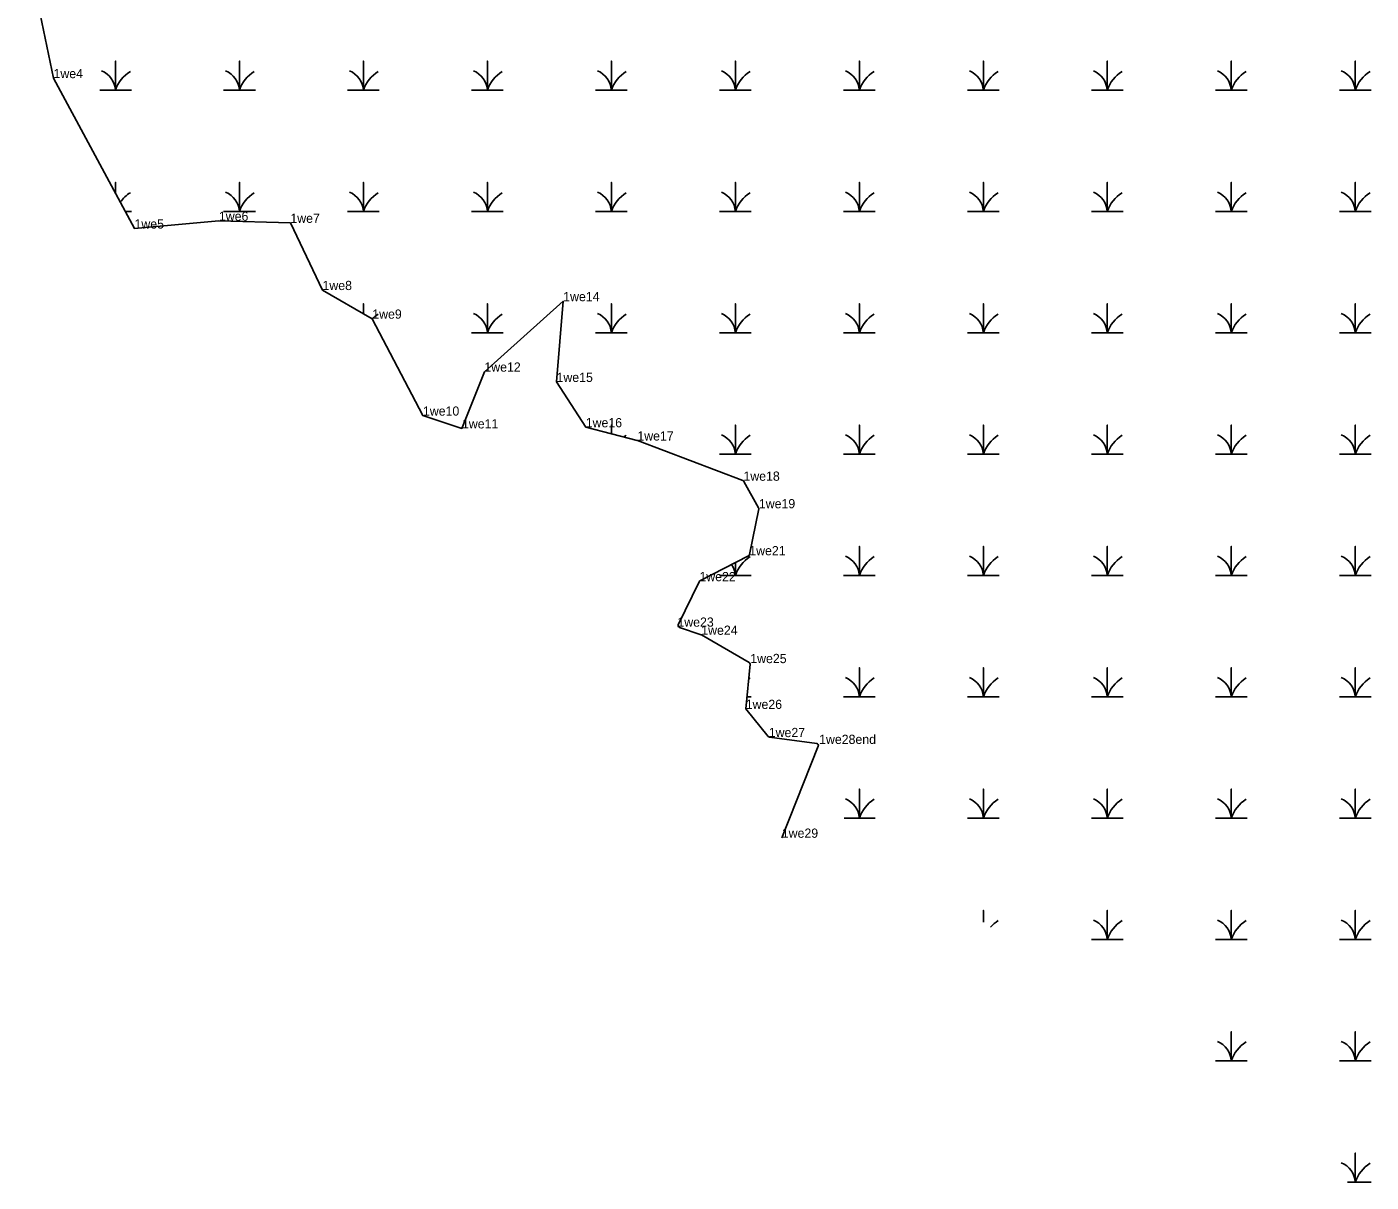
# Model space of a CAD drawing. Extents: x 2072529 to 2268796, y 436423 to 470397.
# Drawn here: x 2076063 to 2076792, y 466277 to 466904 of the extents above; entities that cross this region are included whole.
import ezdxf

# ---------------------------------------------------------------- set-up
doc = ezdxf.new("R2010")
doc.units = 0
for name, color, linetype in [('Exist Environmental Wetland Boundary', 7, 'Continuous'), ('Exist Environmental Wetland Boundary Cogo Comment', 7, 'Continuous'), ('Exist Environmental Wetland Boundary Cogo Point CELL', 7, 'Continuous'), ('Exist Hydro Swamp or Marsh', 7, 'Continuous')]:
    doc.layers.add(name, color=color, linetype=linetype)

msp = doc.modelspace()

# ---------------------------------------------------------------- linework, layer by layer
at = {"layer": 'Exist Environmental Wetland Boundary'}
for p, q in [((2076366.08, 466686.54), (2076394.03, 466679.37)), ((2076394.14, 466679.34), (2076451.29, 466657.67)), ((2076451.81, 466657.22), (2076459.83, 466642.94)), ((2076459.94, 466642.25), (2076454.88, 466617.59)), ((2076454.36, 466616.91), (2076428.04, 466603.22)), ((2076427.6, 466602.77), (2076416.3, 466579.41)), ((2076416.88, 466578.03), (2076428.65, 466574.02)), ((2076428.83, 466573.94), (2076454.77, 466558.98)), ((2076455.27, 466558.01), (2076452.87, 466533.79)), ((2076452.87, 466533.79), (2076465.12, 466518.83)), ((2076465.76, 466518.47), (2076491.42, 466514.98)), ((2076492.21, 466513.62), (2076472.44, 466463.93))]:
    msp.add_line(p, q, dxfattribs=at)
msp.add_lwpolyline([(2076366.08, 466686.54), (2076350.24, 466711.14), (2076353.86, 466754.93), (2076311.1, 466716.71), (2076298.95, 466685.93), (2076277.78, 466692.86), (2076250.28, 466745.44), (2076223.28, 466760.97), (2076205.86, 466797.4), (2076167.09, 466798.52), (2076121.3, 466794.33), (2076077.38, 466875.89), (2076062.92, 466945.41)], dxfattribs=at)
for centre, start, end in [((2076393.78, 466678.4), 69.23441, 75.61762), ((2076450.93, 466656.73), 29.32731, 69.23441), ((2076458.96, 466642.45), 348.40456, 29.32731), ((2076453.9, 466617.8), 297.4781, 348.40456), ((2076428.5, 466602.33), 117.4781, 154.18277), ((2076417.2, 466578.97), 154.18277, 251.20569), ((2076428.33, 466573.07), 60.02775, 71.20569), ((2076454.27, 466558.11), 354.35421, 60.02775), ((2076465.9, 466519.46), 219.31515, 262.25328), ((2076491.28, 466513.99), 338.30099, 82.25328)]:
    msp.add_arc(centre, 1, start, end, dxfattribs=at)
at = {"layer": 'Exist Environmental Wetland Boundary Cogo Point CELL'}
for p, q in [((2076077.38, 466875.89), (2076077.38, 466875.89)), ((2076121.3, 466794.33), (2076121.3, 466794.33)), ((2076167.09, 466798.52), (2076167.09, 466798.52)), ((2076205.86, 466797.4), (2076205.86, 466797.4)), ((2076223.28, 466760.97), (2076223.28, 466760.97)), ((2076353.86, 466754.93), (2076353.86, 466754.93)), ((2076250.28, 466745.44), (2076250.28, 466745.44)), ((2076311.1, 466716.71), (2076311.1, 466716.71)), ((2076350.24, 466711.14), (2076350.24, 466711.14)), ((2076277.78, 466692.86), (2076277.78, 466692.86)), ((2076298.95, 466685.93), (2076298.95, 466685.93)), ((2076366.08, 466686.54), (2076366.08, 466686.54)), ((2076394.08, 466679.36), (2076394.08, 466679.36)), ((2076451.63, 466657.54), (2076451.63, 466657.54)), ((2076460.01, 466642.61), (2076460.01, 466642.61)), ((2076454.79, 466617.13), (2076454.79, 466617.13)), ((2076427.75, 466603.07), (2076427.75, 466603.07)), ((2076415.81, 466578.39), (2076415.81, 466578.39)), ((2076428.74, 466573.99), (2076428.74, 466573.99)), ((2076455.33, 466558.65), (2076455.33, 466558.65)), ((2076452.87, 466533.79), (2076452.87, 466533.79)), ((2076465.37, 466518.52), (2076465.37, 466518.52)), ((2076492.68, 466514.81), (2076492.68, 466514.81)), ((2076472.44, 466463.93), (2076472.44, 466463.93))]:
    msp.add_line(p, q, dxfattribs=at)
at = {"layer": 'Exist Hydro Swamp or Marsh'}
for points in [[(2076102.41, 466869.37), (2076111.01, 466869.37), (2076111.01, 466885.16), (2076111.01, 466869.37), (2076119.61, 466869.37)], [(2076169.66, 466869.37), (2076178.26, 466869.37), (2076178.26, 466885.16), (2076178.26, 466869.37), (2076186.86, 466869.37)], [(2076236.91, 466869.37), (2076245.51, 466869.37), (2076245.51, 466885.16), (2076245.51, 466869.37), (2076254.11, 466869.37)], [(2076304.16, 466869.37), (2076312.76, 466869.37), (2076312.76, 466885.16), (2076312.76, 466869.37), (2076321.36, 466869.37)], [(2076371.41, 466869.37), (2076380.01, 466869.37), (2076380.01, 466885.16), (2076380.01, 466869.37), (2076388.61, 466869.37)], [(2076438.66, 466869.37), (2076447.26, 466869.37), (2076447.26, 466885.16), (2076447.26, 466869.37), (2076455.86, 466869.37)], [(2076505.91, 466869.37), (2076514.51, 466869.37), (2076514.51, 466885.16), (2076514.51, 466869.37), (2076523.11, 466869.37)], [(2076573.16, 466869.37), (2076581.76, 466869.37), (2076581.76, 466885.16), (2076581.76, 466869.37), (2076590.36, 466869.37)], [(2076640.41, 466869.37), (2076649.01, 466869.37), (2076649.01, 466885.16), (2076649.01, 466869.37), (2076657.61, 466869.37)], [(2076707.66, 466869.37), (2076716.26, 466869.37), (2076716.26, 466885.16), (2076716.26, 466869.37), (2076724.86, 466869.37)], [(2076774.91, 466869.37), (2076783.51, 466869.37), (2076783.51, 466885.16), (2076783.51, 466869.37), (2076792.11, 466869.37)], [(2076111.01, 466813.43), (2076111.01, 466819.36), (2076111.01, 466813.43)], [(2076169.66, 466803.57), (2076178.26, 466803.57), (2076178.26, 466819.36), (2076178.26, 466803.57), (2076186.86, 466803.57)], [(2076236.91, 466803.57), (2076245.51, 466803.57), (2076245.51, 466819.36), (2076245.51, 466803.57), (2076254.11, 466803.57)], [(2076304.16, 466803.57), (2076312.76, 466803.57), (2076312.76, 466819.36), (2076312.76, 466803.57), (2076321.36, 466803.57)], [(2076371.41, 466803.57), (2076380.01, 466803.57), (2076380.01, 466819.36), (2076380.01, 466803.57), (2076388.61, 466803.57)], [(2076438.66, 466803.57), (2076447.26, 466803.57), (2076447.26, 466819.36), (2076447.26, 466803.57), (2076455.86, 466803.57)], [(2076505.91, 466803.57), (2076514.51, 466803.57), (2076514.51, 466819.36), (2076514.51, 466803.57), (2076523.11, 466803.57)], [(2076573.16, 466803.57), (2076581.76, 466803.57), (2076581.76, 466819.36), (2076581.76, 466803.57), (2076590.36, 466803.57)], [(2076640.41, 466803.57), (2076649.01, 466803.57), (2076649.01, 466819.36), (2076649.01, 466803.57), (2076657.61, 466803.57)], [(2076707.66, 466803.57), (2076716.26, 466803.57), (2076716.26, 466819.36), (2076716.26, 466803.57), (2076724.86, 466803.57)], [(2076774.91, 466803.57), (2076783.51, 466803.57), (2076783.51, 466819.36), (2076783.51, 466803.57), (2076792.11, 466803.57)], [(2076116.32, 466803.57), (2076119.61, 466803.57)], [(2076245.51, 466748.18), (2076245.51, 466753.56), (2076245.51, 466748.18)], [(2076304.16, 466737.77), (2076312.76, 466737.77), (2076312.76, 466753.56), (2076312.76, 466737.77), (2076321.36, 466737.77)], [(2076371.41, 466737.77), (2076380.01, 466737.77), (2076380.01, 466753.56), (2076380.01, 466737.77), (2076388.61, 466737.77)], [(2076438.66, 466737.77), (2076447.26, 466737.77), (2076447.26, 466753.56), (2076447.26, 466737.77), (2076455.86, 466737.77)], [(2076505.91, 466737.77), (2076514.51, 466737.77), (2076514.51, 466753.56), (2076514.51, 466737.77), (2076523.11, 466737.77)], [(2076573.16, 466737.77), (2076581.76, 466737.77), (2076581.76, 466753.56), (2076581.76, 466737.77), (2076590.36, 466737.77)], [(2076640.41, 466737.77), (2076649.01, 466737.77), (2076649.01, 466753.56), (2076649.01, 466737.77), (2076657.61, 466737.77)], [(2076707.66, 466737.77), (2076716.26, 466737.77), (2076716.26, 466753.56), (2076716.26, 466737.77), (2076724.86, 466737.77)], [(2076774.91, 466737.77), (2076783.51, 466737.77), (2076783.51, 466753.56), (2076783.51, 466737.77), (2076792.11, 466737.77)], [(2076380.01, 466682.97), (2076380.01, 466687.76), (2076380.01, 466682.97)], [(2076438.66, 466671.97), (2076447.26, 466671.97), (2076447.26, 466687.76), (2076447.26, 466671.97), (2076455.86, 466671.97)], [(2076505.91, 466671.97), (2076514.51, 466671.97), (2076514.51, 466687.76), (2076514.51, 466671.97), (2076523.11, 466671.97)], [(2076573.16, 466671.97), (2076581.76, 466671.97), (2076581.76, 466687.76), (2076581.76, 466671.97), (2076590.36, 466671.97)], [(2076640.41, 466671.97), (2076649.01, 466671.97), (2076649.01, 466687.76), (2076649.01, 466671.97), (2076657.61, 466671.97)], [(2076707.66, 466671.97), (2076716.26, 466671.97), (2076716.26, 466687.76), (2076716.26, 466671.97), (2076724.86, 466671.97)], [(2076774.91, 466671.97), (2076783.51, 466671.97), (2076783.51, 466687.76), (2076783.51, 466671.97), (2076792.11, 466671.97)], [(2076505.91, 466606.17), (2076514.51, 466606.17), (2076514.51, 466621.96), (2076514.51, 466606.17), (2076523.11, 466606.17)], [(2076573.16, 466606.17), (2076581.76, 466606.17), (2076581.76, 466621.96), (2076581.76, 466606.17), (2076590.36, 466606.17)], [(2076640.41, 466606.17), (2076649.01, 466606.17), (2076649.01, 466621.96), (2076649.01, 466606.17), (2076657.61, 466606.17)], [(2076707.66, 466606.17), (2076716.26, 466606.17), (2076716.26, 466621.96), (2076716.26, 466606.17), (2076724.86, 466606.17)], [(2076774.91, 466606.17), (2076783.51, 466606.17), (2076783.51, 466621.96), (2076783.51, 466606.17), (2076792.11, 466606.17)], [(2076438.66, 466606.17), (2076447.26, 466606.17), (2076447.26, 466613.22)], [(2076447.26, 466613.22), (2076447.26, 466606.17), (2076455.86, 466606.17)], [(2076505.91, 466540.37), (2076514.51, 466540.37), (2076514.51, 466556.16), (2076514.51, 466540.37), (2076523.11, 466540.37)], [(2076573.16, 466540.37), (2076581.76, 466540.37), (2076581.76, 466556.16), (2076581.76, 466540.37), (2076590.36, 466540.37)], [(2076640.41, 466540.37), (2076649.01, 466540.37), (2076649.01, 466556.16), (2076649.01, 466540.37), (2076657.61, 466540.37)], [(2076707.66, 466540.37), (2076716.26, 466540.37), (2076716.26, 466556.16), (2076716.26, 466540.37), (2076724.86, 466540.37)], [(2076774.91, 466540.37), (2076783.51, 466540.37), (2076783.51, 466556.16), (2076783.51, 466540.37), (2076792.11, 466540.37)], [(2076453.52, 466540.37), (2076455.86, 466540.37)], [(2076506.33, 466474.57), (2076514.51, 466474.57), (2076514.51, 466490.36), (2076514.51, 466474.57), (2076523.11, 466474.57)], [(2076573.16, 466474.57), (2076581.76, 466474.57), (2076581.76, 466490.36), (2076581.76, 466474.57), (2076590.36, 466474.57)], [(2076640.41, 466474.57), (2076649.01, 466474.57), (2076649.01, 466490.36), (2076649.01, 466474.57), (2076657.61, 466474.57)], [(2076707.66, 466474.57), (2076716.26, 466474.57), (2076716.26, 466490.36), (2076716.26, 466474.57), (2076724.86, 466474.57)], [(2076774.91, 466474.57), (2076783.51, 466474.57), (2076783.51, 466490.36), (2076783.51, 466474.57), (2076792.11, 466474.57)], [(2076581.76, 466418.22), (2076581.76, 466424.56), (2076581.76, 466418.22)], [(2076640.41, 466408.77), (2076649.01, 466408.77), (2076649.01, 466424.56), (2076649.01, 466408.77), (2076657.61, 466408.77)], [(2076707.66, 466408.77), (2076716.26, 466408.77), (2076716.26, 466424.56), (2076716.26, 466408.77), (2076724.86, 466408.77)], [(2076774.91, 466408.77), (2076783.51, 466408.77), (2076783.51, 466424.56), (2076783.51, 466408.77), (2076792.11, 466408.77)], [(2076707.66, 466342.97), (2076716.26, 466342.97), (2076716.26, 466358.76), (2076716.26, 466342.97), (2076724.86, 466342.97)], [(2076774.91, 466342.97), (2076783.51, 466342.97), (2076783.51, 466358.76), (2076783.51, 466342.97), (2076792.11, 466342.97)], [(2076779.28, 466277.17), (2076783.51, 466277.17), (2076783.51, 466292.96), (2076783.51, 466277.17), (2076792.11, 466277.17)]]:
    msp.add_lwpolyline(points, dxfattribs=at)
for centre, radius, start, end in [((2076098.75, 466868.49), 12.3, 4.14034, 67.53497), ((2076129.26, 466863.31), 19.22, 122.12745, 161.62219), ((2076166, 466868.49), 12.3, 4.14034, 67.53497), ((2076196.51, 466863.31), 19.22, 122.12745, 161.62219), ((2076233.25, 466868.49), 12.3, 4.14034, 67.53497), ((2076263.76, 466863.31), 19.22, 122.12745, 161.62219), ((2076300.5, 466868.49), 12.3, 4.14034, 67.53497), ((2076331.01, 466863.31), 19.22, 122.12745, 161.62219), ((2076367.75, 466868.49), 12.3, 4.14034, 67.53497), ((2076398.26, 466863.31), 19.22, 122.12745, 161.62219), ((2076435, 466868.49), 12.3, 4.14034, 67.53497), ((2076465.51, 466863.31), 19.22, 122.12745, 161.62219), ((2076502.25, 466868.49), 12.3, 4.14034, 67.53497), ((2076532.76, 466863.31), 19.22, 122.12745, 161.62219), ((2076569.5, 466868.49), 12.3, 4.14034, 67.53497), ((2076600.01, 466863.31), 19.22, 122.12745, 161.62219), ((2076636.75, 466868.49), 12.3, 4.14034, 67.53497), ((2076667.26, 466863.31), 19.22, 122.12745, 161.62219), ((2076704, 466868.49), 12.3, 4.14034, 67.53497), ((2076734.51, 466863.31), 19.22, 122.12745, 161.62219), ((2076771.25, 466868.49), 12.3, 4.14034, 67.53497), ((2076801.76, 466863.31), 19.22, 122.12745, 161.62219), ((2076129.26, 466797.51), 19.22, 122.12745, 144.5896), ((2076166, 466802.69), 12.3, 4.14034, 67.53497), ((2076196.51, 466797.51), 19.22, 122.12745, 161.62219), ((2076233.25, 466802.69), 12.3, 4.14034, 67.53497), ((2076263.76, 466797.51), 19.22, 122.12745, 161.62219), ((2076300.5, 466802.69), 12.3, 4.14034, 67.53497), ((2076331.01, 466797.51), 19.22, 122.12745, 161.62219), ((2076367.75, 466802.69), 12.3, 4.14034, 67.53497), ((2076398.26, 466797.51), 19.22, 122.12745, 161.62219), ((2076435, 466802.69), 12.3, 4.14034, 67.53497), ((2076465.51, 466797.51), 19.22, 122.12745, 161.62219), ((2076502.25, 466802.69), 12.3, 4.14034, 67.53497), ((2076532.76, 466797.51), 19.22, 122.12745, 161.62219), ((2076569.5, 466802.69), 12.3, 4.14034, 67.53497), ((2076600.01, 466797.51), 19.22, 122.12745, 161.62219), ((2076636.75, 466802.69), 12.3, 4.14034, 67.53497), ((2076667.26, 466797.51), 19.22, 122.12745, 161.62219), ((2076704, 466802.69), 12.3, 4.14034, 67.53497), ((2076734.51, 466797.51), 19.22, 122.12745, 161.62219), ((2076771.25, 466802.69), 12.3, 4.14034, 67.53497), ((2076801.76, 466797.51), 19.22, 122.12745, 161.62219), ((2076263.76, 466731.71), 19.22, 122.12745, 134.47079), ((2076300.5, 466736.89), 12.3, 4.14034, 67.53497), ((2076331.01, 466731.71), 19.22, 122.12745, 161.62219), ((2076367.75, 466736.89), 12.3, 4.14034, 67.53497), ((2076398.26, 466731.71), 19.22, 122.12745, 161.62219), ((2076435, 466736.89), 12.3, 4.14034, 67.53497), ((2076465.51, 466731.71), 19.22, 122.12745, 161.62219), ((2076502.25, 466736.89), 12.3, 4.14034, 67.53497), ((2076532.76, 466731.71), 19.22, 122.12745, 161.62219), ((2076569.5, 466736.89), 12.3, 4.14034, 67.53497), ((2076600.01, 466731.71), 19.22, 122.12745, 161.62219), ((2076636.75, 466736.89), 12.3, 4.14034, 67.53497), ((2076667.26, 466731.71), 19.22, 122.12745, 161.62219), ((2076704, 466736.89), 12.3, 4.14034, 67.53497), ((2076734.51, 466731.71), 19.22, 122.12745, 161.62219), ((2076771.25, 466736.89), 12.3, 4.14034, 67.53497), ((2076801.76, 466731.71), 19.22, 122.12745, 161.62219), ((2076398.26, 466665.91), 19.22, 122.12745, 127.04025), ((2076435, 466671.09), 12.3, 4.14034, 67.53497), ((2076465.51, 466665.91), 19.22, 122.12745, 161.62219), ((2076502.25, 466671.09), 12.3, 4.14034, 67.53497), ((2076532.76, 466665.91), 19.22, 122.12745, 161.62219), ((2076569.5, 466671.09), 12.3, 4.14034, 67.53497), ((2076600.01, 466665.91), 19.22, 122.12745, 161.62219), ((2076636.75, 466671.09), 12.3, 4.14034, 67.53497), ((2076667.26, 466665.91), 19.22, 122.12745, 161.62219), ((2076704, 466671.09), 12.3, 4.14034, 67.53497), ((2076734.51, 466665.91), 19.22, 122.12745, 161.62219), ((2076771.25, 466671.09), 12.3, 4.14034, 67.53497), ((2076801.76, 466665.91), 19.22, 122.12745, 161.62219), ((2076435, 466605.29), 12.3, 4.14034, 33.89648), ((2076465.51, 466600.11), 19.22, 122.12745, 161.62219), ((2076502.25, 466605.29), 12.3, 4.14034, 67.53497), ((2076532.76, 466600.11), 19.22, 122.12745, 161.62219), ((2076569.5, 466605.29), 12.3, 4.14034, 67.53497), ((2076600.01, 466600.11), 19.22, 122.12745, 161.62219), ((2076636.75, 466605.29), 12.3, 4.14034, 67.53497), ((2076667.26, 466600.11), 19.22, 122.12745, 161.62219), ((2076704, 466605.29), 12.3, 4.14034, 67.53497), ((2076734.51, 466600.11), 19.22, 122.12745, 161.62219), ((2076771.25, 466605.29), 12.3, 4.14034, 67.53497), ((2076801.76, 466600.11), 19.22, 122.12745, 161.62219), ((2076465.51, 466534.31), 19.22, 122.12745, 124.99215), ((2076502.25, 466539.49), 12.3, 4.14034, 67.53497), ((2076532.76, 466534.31), 19.22, 122.12745, 161.62219), ((2076569.5, 466539.49), 12.3, 4.14034, 67.53497), ((2076600.01, 466534.31), 19.22, 122.12745, 161.62219), ((2076636.75, 466539.49), 12.3, 4.14034, 67.53497), ((2076667.26, 466534.31), 19.22, 122.12745, 161.62219), ((2076704, 466539.49), 12.3, 4.14034, 67.53497), ((2076734.51, 466534.31), 19.22, 122.12745, 161.62219), ((2076771.25, 466539.49), 12.3, 4.14034, 67.53497), ((2076801.76, 466534.31), 19.22, 122.12745, 161.62219), ((2076502.25, 466473.69), 12.3, 4.14034, 67.53497), ((2076532.76, 466468.51), 19.22, 122.12745, 161.62219), ((2076569.5, 466473.69), 12.3, 4.14034, 67.53497), ((2076600.01, 466468.51), 19.22, 122.12745, 161.62219), ((2076636.75, 466473.69), 12.3, 4.14034, 67.53497), ((2076667.26, 466468.51), 19.22, 122.12745, 161.62219), ((2076704, 466473.69), 12.3, 4.14034, 67.53497), ((2076734.51, 466468.51), 19.22, 122.12745, 161.62219), ((2076771.25, 466473.69), 12.3, 4.14034, 67.53497), ((2076801.76, 466468.51), 19.22, 122.12745, 161.62219), ((2076600.01, 466402.71), 19.22, 122.12745, 138.59108), ((2076636.75, 466407.89), 12.3, 4.14034, 67.53497), ((2076667.26, 466402.71), 19.22, 122.12745, 161.62219), ((2076704, 466407.89), 12.3, 4.14034, 67.53497), ((2076734.51, 466402.71), 19.22, 122.12745, 161.62219), ((2076771.25, 466407.89), 12.3, 4.14034, 67.53497), ((2076801.76, 466402.71), 19.22, 122.12745, 161.62219), ((2076704, 466342.09), 12.3, 4.14034, 67.53497), ((2076734.51, 466336.91), 19.22, 122.12745, 161.62219), ((2076771.25, 466342.09), 12.3, 4.14034, 67.53497), ((2076801.76, 466336.91), 19.22, 122.12745, 161.62219), ((2076771.25, 466276.29), 12.3, 4.14034, 67.53497), ((2076801.76, 466271.11), 19.22, 122.12745, 161.62219)]:
    msp.add_arc(centre, radius, start, end, dxfattribs=at)

# ---------------------------------------------------------------- texts
at = {"layer": 'Exist Environmental Wetland Boundary Cogo Comment'}
for s, p in [('1we4', (2076077.38, 466875.89)), ('1we6', (2076167.09, 466798.52)), ('1we7', (2076205.86, 466797.4)), ('1we5', (2076121.3, 466794.33)), ('1we8', (2076223.28, 466760.97)), ('1we14', (2076353.86, 466754.93)), ('1we9', (2076250.28, 466745.44)), ('1we12', (2076311.1, 466716.71)), ('1we15', (2076350.24, 466711.14)), ('1we10', (2076277.78, 466692.86)), ('1we16', (2076366.08, 466686.54)), ('1we11', (2076298.95, 466685.93)), ('1we17', (2076394.08, 466679.36)), ('1we18', (2076451.63, 466657.54)), ('1we19', (2076460.01, 466642.61)), ('1we21', (2076454.79, 466617.13)), ('1we22', (2076427.75, 466603.07)), ('1we23', (2076415.81, 466578.39)), ('1we24', (2076428.74, 466573.99)), ('1we25', (2076455.33, 466558.65)), ('1we26', (2076452.87, 466533.79)), ('1we27', (2076465.37, 466518.52)), ('1we28end', (2076492.68, 466514.81)), ('1we29', (2076472.44, 466463.93))]:
    msp.add_text(s, height=5, dxfattribs=at).set_placement(p)

doc.saveas('drawing.dxf')
